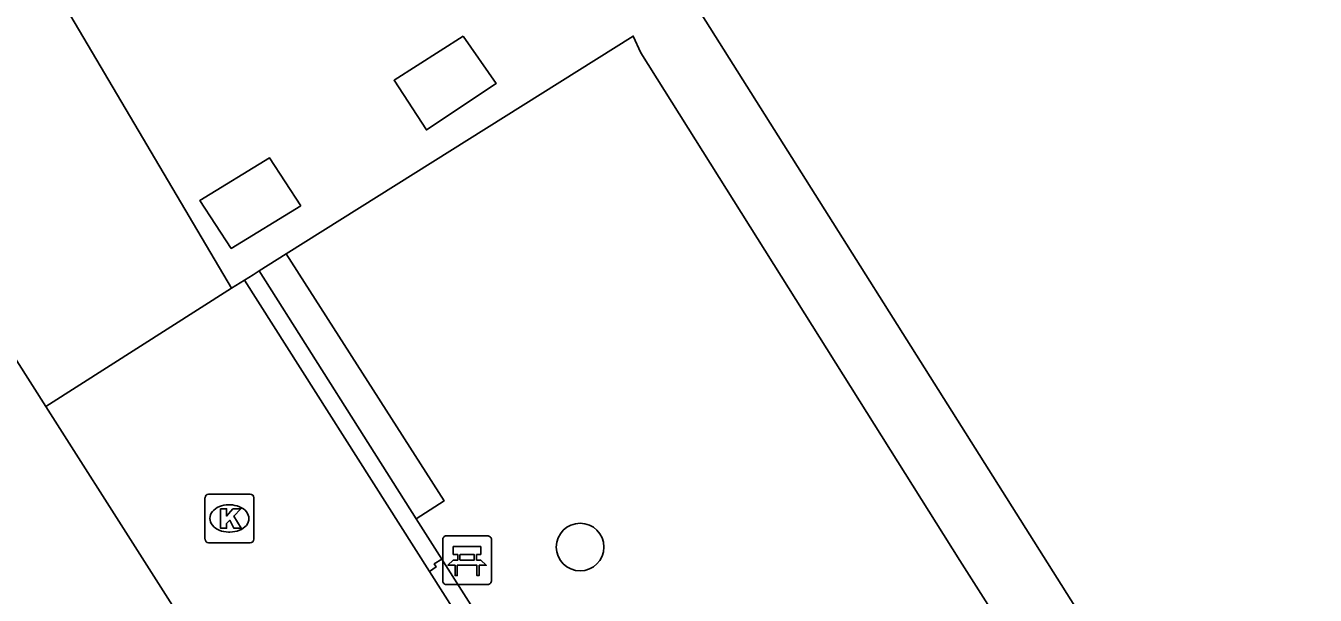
# Model space of a CAD drawing. Extents: x 158838 to 160074, y 386376 to 387776.
# Drawn here: x 159807.99 to 159834.47, y 387471.55 to 387483.24 of the extents above; entities that cross this region are included whole.
import ezdxf

# ---------------------------------------------------------------- set-up
doc = ezdxf.new("R2010")
doc.units = 0
for name, color, linetype in [('IMGEO_Bank', 7, 'Continuous'), ('IMGEO_Boom', 7, 'Continuous'), ('IMGEO_Groenvoorziening', 7, 'Continuous'), ('IMGEO_Kolk', 7, 'Continuous'), ('IMGEO_Muur', 7, 'Continuous'), ('IMGEO_Pand', 7, 'Continuous'), ('IMGEO_Rijbaan_lokaal_open', 7, 'Continuous'), ('IMGEO_Voetpad_open', 7, 'Continuous')]:
    doc.layers.add(name, color=color, linetype=linetype)

msp = doc.modelspace()

# ---------------------------------------------------------------- linework, layer by layer
at = {"layer": 'IMGEO_Bank'}
for p, q in [((159816.551, 387471.839), (159816.551, 387472.68)), ((159816.551, 387472.68), (159816.551, 387471.839)), ((159816.626, 387472.764), (159817.467, 387472.764)), ((159817.467, 387472.764), (159816.626, 387472.764)), ((159817.551, 387472.689), (159817.551, 387471.848)), ((159817.551, 387471.848), (159817.551, 387472.689)), ((159816.86, 387472.27), (159816.86, 387472.376)), ((159816.904, 387472.376), (159816.904, 387472.27)), ((159817.192, 387472.382), (159816.91, 387472.382)), ((159817.198, 387472.27), (159817.198, 387472.376)), ((159817.242, 387472.376), (159817.242, 387472.27)), ((159817.248, 387472.162), (159816.855, 387472.162)), ((159816.91, 387472.264), (159817.192, 387472.264)), ((159817.476, 387471.764), (159816.635, 387471.764)), ((159816.635, 387471.764), (159817.476, 387471.764))]:
    msp.add_line(p, q, dxfattribs=at)
for points in [[(159816.854, 387472.382), (159816.768, 387472.382), (159816.768, 387472.543), (159817.331, 387472.543), (159817.331, 387472.382), (159817.248, 387472.382)], [(159816.798, 387472.162), (159816.656, 387472.162), (159816.768, 387472.264), (159816.854, 387472.264)], [(159816.848, 387472.155), (159816.848, 387471.948), (159816.805, 387471.948), (159816.805, 387472.155)], [(159817.248, 387472.264), (159817.331, 387472.264), (159817.443, 387472.162), (159817.304, 387472.162)], [(159817.298, 387472.155), (159817.298, 387471.948), (159817.254, 387471.948), (159817.254, 387472.155)]]:
    msp.add_lwpolyline(points, dxfattribs=at)
for centre, radius, start, end in [((159816.629, 387472.686), 0.0779, 92.4484, 184.2845), ((159816.629, 387472.686), 0.0779, 92.4484, 184.2845), ((159817.473, 387472.686), 0.0779, 2.4484, 94.2845), ((159817.473, 387472.686), 0.0779, 2.4484, 94.2845), ((159816.853, 387472.375), 0.00671, 2.8957, 87.1043), ((159816.91, 387472.375), 0.00671, 92.8957, 177.1043), ((159817.192, 387472.375), 0.00671, 2.8957, 87.1043), ((159817.249, 387472.375), 0.00671, 92.8957, 177.1043), ((159816.798, 387472.155), 0.00671, 2.8957, 87.1043), ((159816.855, 387472.155), 0.00671, 92.8957, 177.1043), ((159816.853, 387472.271), 0.00671, 272.8957, 357.1043), ((159816.91, 387472.271), 0.00671, 182.8957, 267.1043), ((159817.192, 387472.271), 0.00671, 272.8957, 357.1043), ((159817.249, 387472.271), 0.00671, 182.8957, 267.1043), ((159817.247, 387472.155), 0.00671, 2.8957, 87.1043), ((159817.304, 387472.155), 0.00671, 92.8957, 177.1043), ((159816.629, 387471.842), 0.0779, 182.4484, 274.2845), ((159816.629, 387471.842), 0.0779, 182.4484, 274.2845), ((159817.473, 387471.842), 0.0779, 272.4484, 4.2845), ((159817.473, 387471.842), 0.0779, 272.4484, 4.2845)]:
    msp.add_arc(centre, radius, start, end, dxfattribs=at)
at = {"layer": 'IMGEO_Boom'}
msp.add_circle((159819.372, 387472.535), 0.489, dxfattribs=at)
at = {"layer": 'IMGEO_Groenvoorziening'}
msp.add_lwpolyline([(159812.782, 387478.203), (159816.008, 387473.112)], dxfattribs=at)
at = {"layer": 'IMGEO_Kolk'}
for p, q in [((159811.669, 387472.695), (159811.669, 387473.547)), ((159811.744, 387473.621), (159812.596, 387473.621)), ((159812.157, 387473.401), (159812.182, 387473.401)), ((159812.67, 387473.547), (159812.67, 387472.695)), ((159812.18, 387472.841), (159812.155, 387472.841)), ((159812.596, 387472.621), (159811.744, 387472.621))]:
    msp.add_line(p, q, dxfattribs=at)
for points in [[(159811.669, 387472.695), (159811.669, 387473.547)], [(159811.744, 387473.621), (159812.596, 387473.621)], [(159812.67, 387473.547), (159812.67, 387472.695)], [(159811.99, 387473.321), (159812.113, 387473.321), (159812.113, 387473.17), (159812.243, 387473.321), (159812.407, 387473.321), (159812.261, 387473.17), (159812.414, 387472.921), (159812.262, 387472.921), (159812.177, 387473.085), (159812.113, 387473.018), (159812.113, 387472.921), (159811.99, 387472.921), (159811.99, 387473.321)], [(159812.596, 387472.621), (159811.744, 387472.621)]]:
    msp.add_lwpolyline(points, dxfattribs=at)
for centre, start, end in [((159811.746, 387473.545), 91.552, 178.448), ((159811.746, 387473.545), 91.552, 178.448), ((159812.594, 387473.545), 1.552, 88.448), ((159812.594, 387473.545), 1.552, 88.448), ((159811.746, 387472.697), 181.552, 268.448), ((159811.746, 387472.697), 181.552, 268.448), ((159812.594, 387472.697), 271.552, 358.448), ((159812.594, 387472.697), 271.552, 358.448)]:
    msp.add_arc(centre, 0.0765, start, end, dxfattribs=at)
for centre, major_axis, ratio, start_param, end_param in [((159812.156, 387473.121), (-0.387, 0.002), 0.722429, 4.712389, 7.853982), ((159812.181, 387473.121), (-0.39, 0.002), 0.717154, 1.570796, 4.712389)]:
    msp.add_ellipse(centre, major_axis=major_axis, ratio=ratio, start_param=start_param, end_param=end_param, dxfattribs=at)
at = {"layer": 'IMGEO_Muur'}
for points in [[(159820.463, 387483.023), (159813.337, 387478.552), (159812.782, 387478.203), (159812.659, 387478.126)], [(159812.659, 387478.126), (159812.212, 387477.846)], [(159816.28, 387472.034), (159816.414, 387472.126), (159816.376, 387472.188), (159816.533, 387472.284)], [(159816.533, 387472.284), (159816.566, 387472.232), (159817.303, 387471.068)], [(159816.28, 387472.034), (159829.798, 387450.745)]]:
    msp.add_lwpolyline(points, dxfattribs=at)
at = {"layer": 'IMGEO_Pand'}
for points in [[(159836.381, 387460.458), (159821.671, 387483.785), (159821.588, 387483.916), (159829.174, 387488.701), (159825.542, 387494.46), (159822.048, 387500), (159814.278, 387512.321), (159835.425, 387525.658)], [(159808.4, 387475.417), (159805.735, 387479.6)], [(159812.241, 387469.134), (159812.356, 387469.206), (159808.4, 387475.417)]]:
    msp.add_lwpolyline(points, dxfattribs=at)
at = {"layer": 'IMGEO_Rijbaan_lokaal_open'}
for points in [[(159812.212, 387477.846), (159812.482, 387478.015)], [(159812.482, 387478.015), (159816.28, 387472.034)], [(159812.212, 387477.846), (159808.4, 387475.417)]]:
    msp.add_lwpolyline(points, dxfattribs=at)
at = {"layer": 'IMGEO_Voetpad_open'}
for points in [[(159804.296, 387491.246), (159812.212, 387477.846)], [(159836.381, 387460.458), (159835.15, 387459.681), (159832.247, 387464.266), (159831.594, 387465.297), (159827.171, 387472.255), (159820.618, 387482.68), (159820.463, 387483.023), (159813.337, 387478.552)], [(159816.971, 387483.021), (159815.551, 387482.119), (159816.216, 387481.098), (159817.648, 387482.052), (159816.971, 387483.021)], [(159813.639, 387479.54), (159812.994, 387480.523), (159811.561, 387479.647), (159812.208, 387478.666), (159813.639, 387479.54)], [(159813.337, 387478.552), (159812.782, 387478.203)], [(159813.337, 387478.552), (159816.577, 387473.48), (159816.008, 387473.112)], [(159812.782, 387478.203), (159812.659, 387478.126), (159812.482, 387478.015)], [(159816.008, 387473.112), (159816.533, 387472.284)]]:
    msp.add_lwpolyline(points, dxfattribs=at)

doc.saveas('drawing.dxf')
